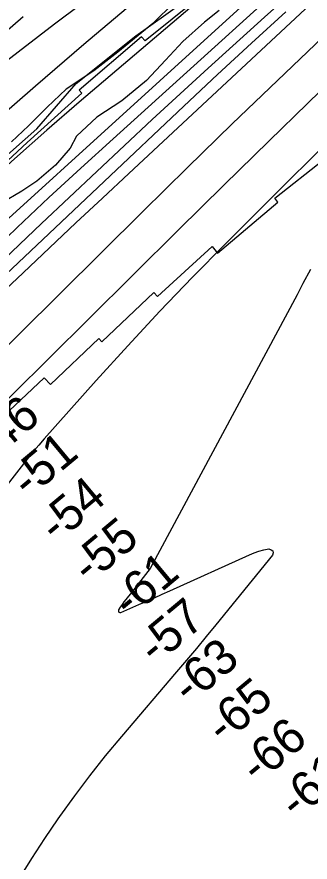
# Model space of a CAD drawing. Extents: x 3598634 to 3636690, y 517270 to 542944.
# Drawn here: x 3608618 to 3609179, y 532088 to 533703 of the extents above; entities that cross this region are included whole.
import ezdxf

# ---------------------------------------------------------------- set-up
doc = ezdxf.new("R2010")
doc.units = 0
for name, color, linetype in [('V-RIVR-EDGE', 7, 'Continuous'), ('V-RIVR-RANG', 7, 'Continuous'), ('V-RRAP-FSHR', 7, 'Continuous'), ('V-RRAP-RVMT', 7, 'Continuous'), ('V-SITE-VEGE', 7, 'Continuous'), ('V-TOPO-DPTH', 7, 'Continuous'), ('V-TOPO-MAJR', 7, 'Continuous'), ('V-TOPO-MINR', 7, 'Continuous'), ('V-TOPO-WATR', 7, 'Continuous')]:
    doc.layers.add(name, color=color, linetype=linetype)

msp = doc.modelspace()

# ---------------------------------------------------------------- linework, layer by layer
at = {"layer": 'V-RIVR-EDGE'}
for points in [[(3609004.7, 533715.6), (3608976.5, 533693.6), (3608935.4, 533656.3), (3608902.2, 533620.9)], [(3608902.2, 533620.9), (3608865.9, 533581.8), (3608818.7, 533542.7), (3608770.8, 533511.5), (3608731.5, 533475.5), (3608719.8, 533452.2), (3608691.5, 533419.8), (3608655.9, 533389.3), (3608627.1, 533370.4), (3608588.4, 533347.2)]]:
    msp.add_lwpolyline(points, dxfattribs=at)
at = {"layer": 'V-RRAP-FSHR'}
msp.add_lwpolyline([(3605820.9, 530227.4), (3606036.1, 530488.4), (3606189.3, 530713.3), (3606419.6, 531040.7), (3606531.1, 531185.8), (3606653.3, 531360.7), (3606830.6, 531572), (3606913.7, 531664.9), (3606995.7, 531768), (3607074.2, 531873.3), (3607165.6, 531981.6), (3607231, 532060.9), (3607289.9, 532131), (3607473.9, 532321.1), (3607836.1, 532677), (3607900.4, 532747.2), (3608145, 532976.3), (3608226.2, 533101.7), (3608431.6, 533291.6), (3608655.7, 533489.7), (3608731.3, 533575.9), (3608845.3, 533667.2), (3608960.4, 533749.3)], dxfattribs=at)
at = {"layer": 'V-RRAP-RVMT'}
for p, q in [((3608970.6, 533743.9), (3608863.1, 533657.6)), ((3608856.2, 533665.3), (3608737.1, 533563.5)), ((3608863.1, 533657.6), (3608856.2, 533665.3)), ((3608741.9, 533557.8), (3608637.6, 533463.6)), ((3608737.1, 533563.5), (3608741.9, 533557.8)), ((3608637.6, 533463.6), (3608438.6, 533280.5)), ((3609111.6, 533356.7), (3609204.9, 533430.6)), ((3609001.7, 533251.8), (3609117, 533349.5)), ((3609117, 533349.5), (3609111.6, 533356.7)), ((3608886.9, 533169.2), (3608991.1, 533264.4)), ((3608991.1, 533264.4), (3609001.7, 533251.8)), ((3608780.3, 533082.5), (3608880, 533176.8)), ((3608880, 533176.8), (3608886.9, 533169.2)), ((3608681.8, 533000.9), (3608774.4, 533088.8)), ((3608774.4, 533088.8), (3608780.3, 533082.5)), ((3608519.4, 532872.2), (3608669.6, 533013.8)), ((3608669.6, 533013.8), (3608681.8, 533000.9))]:
    msp.add_line(p, q, dxfattribs=at)
at = {"layer": 'V-SITE-VEGE'}
for p, q in [((3608919, 533731.7), (3608877.8, 533690.7)), ((3608579.7, 533660.9), (3608629.9, 533703.9)), ((3608877.8, 533690.7), (3608810.8, 533635.9)), ((3608810.8, 533635.9), (3608764.7, 533600.5)), ((3608764.7, 533600.5), (3608711.7, 533565.1)), ((3608711.7, 533565.1), (3608675.4, 533531.1)), ((3608675.4, 533531.1), (3608639.8, 533495)), ((3608639.8, 533495), (3608607.6, 533464.4))]:
    msp.add_line(p, q, dxfattribs=at)
at = {"layer": 'V-TOPO-DPTH'}
for points in [[(3609278.5, 533933.6), (3608503.4, 533229.8), (3608489.3, 533216.8), (3608475.1, 533203.7), (3608461.1, 533190.5), (3608447.2, 533177.3), (3608433.4, 533163.9), (3608419.6, 533150.4), (3608406, 533136.8), (3608392.4, 533123.2), (3608274, 533002.9), (3608201.3, 532929), (3608128.6, 532855.1), (3608056, 532781.2), (3607983.4, 532707.3), (3607541.5, 532257)], [(3607541.5, 532257), (3607983.4, 532707.3), (3608056, 532781.2), (3608128.6, 532855.1), (3608201.3, 532929), (3608274, 533002.9), (3608392.4, 533123.2), (3608406, 533136.8), (3608419.6, 533150.4), (3608433.4, 533163.9), (3608447.2, 533177.3), (3608461.1, 533190.5), (3608475.1, 533203.7), (3608489.3, 533216.8), (3608503.4, 533229.8), (3609278.5, 533933.6)], [(3609282.6, 533874.5), (3609091.2, 533702.8), (3608983.6, 533605.3), (3608876.6, 533507.2), (3608770.4, 533408.2), (3608664.8, 533308.6), (3608480.8, 533133.5), (3608467.7, 533120.9), (3608454.7, 533108.2), (3608441.8, 533095.3), (3608429.1, 533082.3), (3608258.6, 532906.7), (3608161.3, 532805.3), (3608064.7, 532703.2), (3607969.2, 532600.1), (3607874.6, 532496.2), (3607613.9, 532207), (3607604.3, 532196.3), (3607594.7, 532185.7), (3607585.2, 532175.1), (3607575.6, 532164.4), (3607441.4, 532015.1)], [(3607441.4, 532015.1), (3607575.6, 532164.4), (3607585.2, 532175.1), (3607594.7, 532185.7), (3607604.3, 532196.3), (3607613.9, 532207), (3607874.6, 532496.2), (3607969.2, 532600.1), (3608064.7, 532703.2), (3608161.3, 532805.3), (3608258.6, 532906.7), (3608429.1, 533082.3), (3608441.8, 533095.3), (3608454.7, 533108.2), (3608467.7, 533120.9), (3608480.8, 533133.5), (3608664.8, 533308.6), (3608770.4, 533408.2), (3608876.6, 533507.2), (3608983.6, 533605.3), (3609091.2, 533702.8), (3609282.6, 533874.5)], [(3607761.8, 532061.8), (3608070.9, 532407.7), (3608154.6, 532500.3), (3608238.8, 532592.4), (3608323.9, 532683.6), (3608409.7, 532774.2), (3608556.9, 532928.2), (3608569.5, 532941.4), (3608582.3, 532954.4), (3608595.1, 532967.4), (3608608, 532980.3), (3608754.5, 533125.7), (3608840.8, 533211.2), (3608927.2, 533296.5), (3609013.8, 533381.6), (3609100.6, 533466.6), (3609393.8, 533752.9)], [(3609393.8, 533752.9), (3609100.6, 533466.6), (3609013.8, 533381.6), (3608927.2, 533296.5), (3608840.8, 533211.2), (3608754.5, 533125.7), (3608608, 532980.3), (3608595.1, 532967.4), (3608582.3, 532954.4), (3608569.5, 532941.4), (3608556.9, 532928.2), (3608409.7, 532774.2), (3608323.9, 532683.6), (3608238.8, 532592.4), (3608154.6, 532500.3), (3608070.9, 532407.7), (3607761.8, 532061.8)], [(3608552.1, 533141.4), (3608629.7, 533214.4), (3608680.2, 533262), (3608730.8, 533309.5), (3608781.4, 533356.9), (3608832.1, 533404.3), (3609206.9, 533754)], [(3609206.9, 533754), (3608832.1, 533404.3), (3608781.4, 533356.9), (3608730.8, 533309.5), (3608680.2, 533262), (3608629.7, 533214.4), (3608552.1, 533141.4)], [(3608839, 533729.3), (3608745.7, 533650.5), (3608653.1, 533571), (3608356.3, 533312.6), (3608335.6, 533294.5), (3608315, 533276.4), (3608294.5, 533258.1), (3608274, 533239.8), (3608105.7, 533088.1), (3608001.2, 532993.9), (3607896.6, 532899.6), (3607792, 532805.4), (3607687.4, 532711.2), (3607395, 532447.9)], [(3607647.5, 532062.7), (3607679.1, 532098.3), (3607681.6, 532101.1), (3607684.1, 532103.8), (3607686.6, 532106.5), (3607689.1, 532109.3), (3608392.4, 532860.8), (3608416.1, 532886), (3608439.8, 532911.2), (3608463.6, 532936.2), (3608487.4, 532961.2), (3608528.2, 533003.9), (3608531.7, 533007.5), (3608535.2, 533011.1), (3608538.7, 533014.7), (3608542.3, 533018.3), (3608858.5, 533331.5), (3608944, 533415.5), (3609029.8, 533499.1), (3609116.3, 533582.1), (3609203.1, 533664.6)], [(3609203.1, 533664.6), (3609116.3, 533582.1), (3609029.8, 533499.1), (3608944, 533415.5), (3608858.5, 533331.5), (3608542.3, 533018.3), (3608538.7, 533014.7), (3608535.2, 533011.1), (3608531.7, 533007.5), (3608528.2, 533003.9), (3608487.4, 532961.2), (3608463.6, 532936.2), (3608439.8, 532911.2), (3608416.1, 532886), (3608392.4, 532860.8), (3607689.1, 532109.3), (3607686.6, 532106.5), (3607684.1, 532103.8), (3607681.6, 532101.1), (3607679.1, 532098.3), (3607647.5, 532062.7)]]:
    msp.add_lwpolyline(points, dxfattribs=at)
at = {"layer": 'V-TOPO-MAJR'}
msp.add_lwpolyline([(3609300.4, 533552.8), (3609016.7, 533269.8), (3608953.5, 533205.7), (3608891.1, 533140.8), (3608829.8, 533074.8), (3608769.3, 533008.1), (3608670.1, 532896.9), (3608659.9, 532885.1), (3608649.8, 532873.3), (3608639.9, 532861.2), (3608630.1, 532849.1), (3608571.5, 532774.6), (3608553.5, 532751.4), (3608535.6, 532728.1), (3608518.1, 532704.6), (3608500.7, 532680.9), (3608483.6, 532657.1), (3608466.7, 532633.1), (3608450.1, 532608.9), (3608433.7, 532584.6), (3608012.1, 531821)], dxfattribs=at)
at = {"layer": 'V-TOPO-MINR'}
for points in [[(3609223.9, 533954.6), (3608737.2, 533540.5), (3608674.8, 533486.7), (3608613, 533432.3), (3608552, 533377.1), (3608491.4, 533321.3), (3608420, 533254.5), (3608395.7, 533231.5), (3608371.6, 533208.3), (3608347.8, 533184.8), (3608324.3, 533161), (3607640, 532463.2), (3607612.7, 532435), (3607585.6, 532406.7), (3607558.8, 532378.1), (3607532.2, 532349.4)], [(3609282.6, 533874.5), (3609091.2, 533702.8), (3608983.6, 533605.3), (3608876.6, 533507.2), (3608770.4, 533408.2), (3608664.8, 533308.6), (3608480.8, 533133.5), (3608467.7, 533120.9), (3608454.7, 533108.2), (3608441.8, 533095.3), (3608429.1, 533082.3), (3608258.6, 532906.7), (3608161.3, 532805.3), (3608064.7, 532703.2), (3607969.2, 532600.1), (3607874.6, 532496.2), (3607613.9, 532207), (3607604.3, 532196.3), (3607594.7, 532185.7), (3607585.2, 532175.1), (3607575.6, 532164.4), (3607441.4, 532015.1)], [(3609251.9, 533877.2), (3608801.9, 533470.5), (3608740.3, 533414.4), (3608679.1, 533357.9), (3608618.4, 533301), (3608558.1, 533243.6), (3608482.9, 533171.5), (3608460.5, 533149.8), (3608438.3, 533128), (3608416.3, 533105.9), (3608394.4, 533083.6), (3607874.7, 532548.2), (3607821.9, 532493.5), (3607769.3, 532438.5), (3607717, 532383.2), (3607664.9, 532327.8), (3607611.7, 532270.9), (3607586.4, 532243.7), (3607561.2, 532216.5), (3607535.9, 532189.2)], [(3608790.6, 533765.5), (3608689.9, 533689.3), (3608589.8, 533612.6), (3608294.1, 533384.2), (3608273.3, 533367.9), (3608252.7, 533351.4), (3608232.3, 533334.7), (3608212, 533317.8), (3608092.2, 533216.9), (3608012.9, 533148.6), (3607934.4, 533079.4), (3607857.3, 533008.6), (3607781.2, 532936.8), (3607320.2, 532493.6)], [(3609393.8, 533752.9), (3609100.6, 533466.6), (3609013.8, 533381.6), (3608927.2, 533296.5), (3608840.8, 533211.2), (3608754.5, 533125.7), (3608608, 532980.3), (3608595.1, 532967.4), (3608582.3, 532954.4), (3608569.5, 532941.4), (3608556.9, 532928.2), (3608409.7, 532774.2), (3608323.9, 532683.6), (3608238.8, 532592.4), (3608154.6, 532500.3), (3608070.9, 532407.7), (3607761.8, 532061.8)], [(3609206.9, 533754), (3608832.1, 533404.3), (3608781.4, 533356.9), (3608730.8, 533309.5), (3608680.2, 533262), (3608629.7, 533214.4), (3608552.1, 533141.4)], [(3608839, 533729.3), (3608745.7, 533650.5), (3608653.1, 533571), (3608356.3, 533312.6), (3608335.6, 533294.5), (3608315, 533276.4), (3608294.5, 533258.1), (3608274, 533239.8), (3608105.7, 533088.1), (3608001.2, 532993.9), (3607896.6, 532899.6), (3607792, 532805.4), (3607687.4, 532711.2), (3607395, 532447.9)], [(3609132.5, 533712.8), (3609066.9, 533653.3), (3609001.8, 533593.1), (3608937, 533532.6), (3608479, 533101.1)], [(3609203.1, 533664.6), (3609116.3, 533582.1), (3609029.8, 533499.1), (3608944, 533415.5), (3608858.5, 533331.5), (3608542.3, 533018.3), (3608538.7, 533014.7), (3608535.2, 533011.1), (3608531.7, 533007.5), (3608528.2, 533003.9), (3608487.4, 532961.2), (3608463.6, 532936.2), (3608439.8, 532911.2), (3608416.1, 532886), (3608392.4, 532860.8), (3607689.1, 532109.3), (3607686.6, 532106.5), (3607684.1, 532103.8), (3607681.6, 532101.1), (3607679.1, 532098.3), (3607647.5, 532062.7)], [(3609179.7, 533220.9), (3609165.1, 533193.8), (3609153.9, 533172.4), (3608872.8, 532648.9), (3608863.8, 532637.5), (3608854.9, 532626), (3608845.8, 532614.6), (3608836.8, 532603.3), (3608826.2, 532590.1), (3608822.5, 532585.3), (3608818.9, 532580.4), (3608815.5, 532575.3), (3608812.2, 532570.2), (3608812, 532567.6), (3608812.6, 532565.8), (3608814.4, 532564.9), (3608816.9, 532564.8), (3608851.3, 532580.1), (3608866.2, 532586.7), (3608881, 532593.3), (3608895.8, 532599.9), (3608910.6, 532606.6), (3609062.5, 532675.3), (3609071.6, 532679), (3609080.7, 532682.1), (3609090.1, 532684.5), (3609099.7, 532686.4), (3609104.3, 532685), (3609107.3, 532682.7), (3609107.8, 532679), (3609106.6, 532674.3), (3608998.3, 532541.4), (3608979.7, 532518.8), (3608961.1, 532496.3), (3608942.3, 532473.9), (3608923.3, 532451.6), (3608817.8, 532328.1), (3608786.9, 532290.8), (3608756.8, 532253), (3608727.7, 532214.2), (3608699.5, 532175), (3608696.3, 532170.5), (3608670.6, 532132.7), (3608645.6, 532094.5), (3608621.5, 532055.7)]]:
    msp.add_lwpolyline(points, dxfattribs=at)
at = {"layer": 'V-TOPO-WATR'}
msp.add_lwpolyline([(3609278.5, 533933.6), (3608503.4, 533229.8), (3608489.3, 533216.8), (3608475.1, 533203.7), (3608461.1, 533190.5), (3608447.2, 533177.3), (3608433.4, 533163.9), (3608419.6, 533150.4), (3608406, 533136.8), (3608392.4, 533123.2), (3608274, 533002.9), (3608201.3, 532929), (3608128.6, 532855.1), (3608056, 532781.2), (3607983.4, 532707.3), (3607541.5, 532257)], dxfattribs=at)

# ---------------------------------------------------------------- texts
at = {"layer": 'V-RIVR-RANG'}
for s, p in [('-46', (3608566.7, 532850.6)), ('-51', (3608639.7, 532781.3)), ('-54', (3608693.1, 532695.5)), ('-55', (3608755.5, 532617.4)), ('-61', (3608833, 532551.8)), ('-57', (3608882.5, 532462.8)), ('-63', (3608947.6, 532386.9)), ('-65', (3609012.6, 532311)), ('-66', (3609077.7, 532235.1)), ('-61', (3609152.3, 532167.1))]:
    msp.add_text(s, height=67, rotation=39.8389, dxfattribs=at).set_placement(p)

doc.saveas('drawing.dxf')
